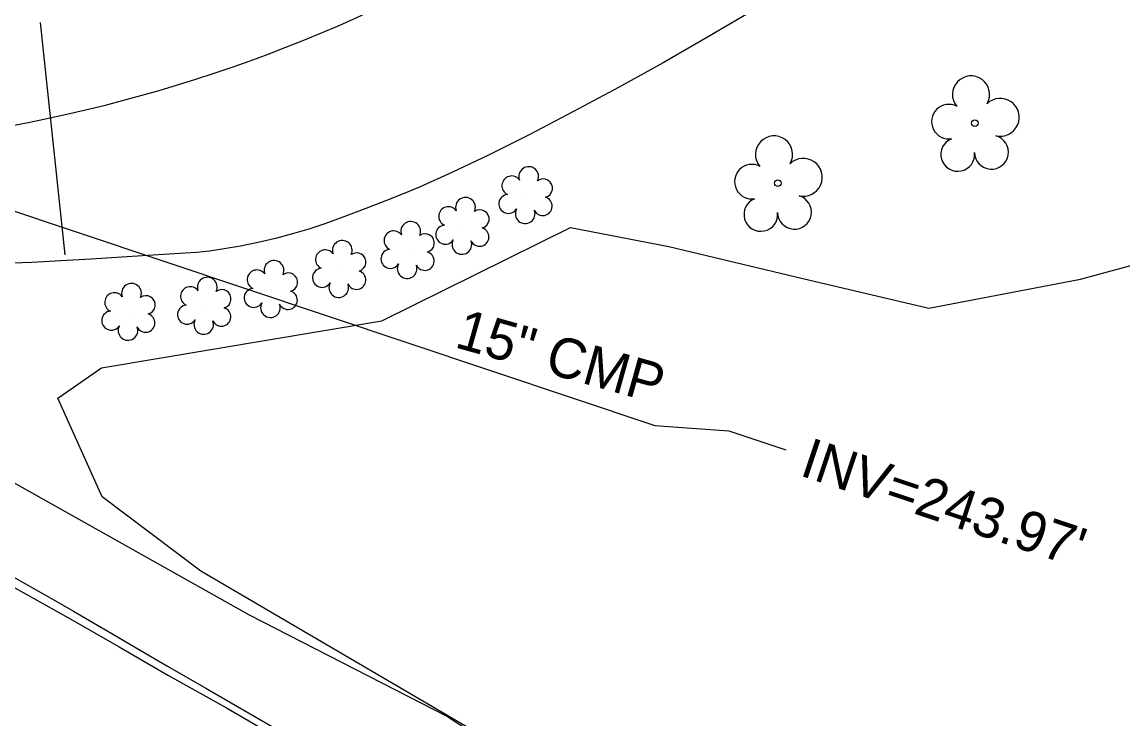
# Model space of a CAD drawing. Extents: x 2100323 to 2109811, y 740376 to 749755.
# Drawn here: x 2106158.2 to 2106268.4, y 744996.1 to 745065.9 of the extents above; entities that cross this region are included whole.
import ezdxf

# ---------------------------------------------------------------- set-up
doc = ezdxf.new("R2010")
doc.units = 0
for name, color, linetype in [('Exist Horizontal Alignment', 7, 'Continuous'), ('Exist Roads Change in Surface', 7, 'Continuous'), ('Exist Roads EOP', 7, 'Continuous'), ('Exist Roads EOT', 7, 'Continuous'), ('Exist Structure Minor Pipes CMP 15 Inch', 7, 'Continuous'), ('Exist Structure Minor Pipes CMP 15 Inch Invert', 7, 'Continuous'), ('Exist Structure Minor Pipes CMP 15 Inch Leader', 7, 'Continuous'), ('Exist Structure Minor Pipes CMP 15 Inch Text', 7, 'Continuous'), ('Exist Utilities Power UG Cable SUE LOS B', 7, 'Continuous'), ('Exist Vegetation Hedge Row', 7, 'Continuous'), ('Exist Vegetation Shrub CELL', 7, 'Continuous'), ('Exist Vegetation Tree CELL', 7, 'Continuous')]:
    doc.layers.add(name, color=color, linetype=linetype)

msp = doc.modelspace()

# ---------------------------------------------------------------- linework, layer by layer
at = {"layer": 'Exist Horizontal Alignment'}
msp.add_arc((2106129.23, 745205.31), 152.33, 256.6892, 302.9308, dxfattribs=at)
at = {"layer": 'Exist Roads Change in Surface'}
msp.add_line((2106162.48, 745042.62), (2106160.02, 745065.88), dxfattribs=at)
at = {"layer": 'Exist Roads EOP'}
for points in [[(2106231.14, 745066.94), (2106226.8, 745064.4), (2106222.35, 745061.85), (2106217.88, 745059.37), (2106213.4, 745056.96), (2106208.95, 745054.63), (2106204.87, 745052.58), (2106201.21, 745050.84), (2106197.96, 745049.39), (2106195.11, 745048.23), (2106192.59, 745047.24), (2106190.39, 745046.41), (2106188.5, 745045.73), (2106186.88, 745045.18), (2106185.24, 745044.7), (2106183.55, 745044.25), (2106181.81, 745043.85), (2106180.03, 745043.49), (2106178.4, 745043.2), (2106176.95, 745042.99), (2106175.68, 745042.85), (2106174.49, 745042.78), (2106172.89, 745042.68), (2106170.77, 745042.55), (2106168.15, 745042.38), (2106165.1, 745042.18), (2106162.07, 745042), (2106159.16, 745041.85), (2106156.36, 745041.73)], [(2106155.77, 745011.2), (2106158.51, 745009.66), (2106161.04, 745008.23), (2106163.31, 745006.94), (2106165.31, 745005.77), (2106167.16, 745004.68), (2106169.6, 745003.26), (2106172.74, 745001.43), (2106176.58, 744999.2), (2106181.01, 744996.64), (2106185.29, 744994.18)]]:
    msp.add_lwpolyline(points, dxfattribs=at)
at = {"layer": 'Exist Roads EOT'}
msp.add_lwpolyline([(2106009.72, 745094.05), (2106026.46, 745084.3), (2106044.93, 745073.93), (2106062.07, 745063.94), (2106079.55, 745054.05), (2106097.96, 745043.58), (2106103.57, 745040.11), (2106113.89, 745034.23), (2106121.03, 745030.1), (2106125.37, 745027.59), (2106132.46, 745023.51), (2106139.53, 745019.49), (2106144.67, 745016.54), (2106149.45, 745013.74), (2106156.63, 745009.73), (2106163.06, 745006.14), (2106167.88, 745003.34), (2106172.84, 745000.49), (2106178.65, 744997.25), (2106183.1, 744994.65)], dxfattribs=at)
at = {"layer": 'Exist Structure Minor Pipes CMP 15 Inch'}
msp.add_line((2106090.92, 745069.21), (2106221.52, 745025.52), dxfattribs=at)
at = {"layer": 'Exist Structure Minor Pipes CMP 15 Inch Leader'}
msp.add_lwpolyline([(2106221.52, 745025.52), (2106228.95, 745024.99), (2106234.64, 745023.09)], dxfattribs=at)
at = {"layer": 'Exist Utilities Power UG Cable SUE LOS B'}
msp.add_lwpolyline([(2106137.48, 745033.07), (2106138.12, 745032.19), (2106138.86, 745030.2), (2106148.37, 745024.82), (2106180.9, 745006.57), (2106200.76, 744996.36), (2106219.05, 744984.4), (2106242.98, 744969.47), (2106244.86, 744970.4), (2106245.26, 744970.51), (2106245.8, 744970.13), (2106247.38, 744967.46), (2106275.95, 744950.52), (2106304.89, 744936.61), (2106305.91, 744935.93)], dxfattribs=at)
at = {"layer": 'Exist Vegetation Hedge Row'}
for points in [[(2106161.75, 745028.26), (2106166.14, 745031.28), (2106194.18, 745036), (2106213.1, 745045.34), (2106222.92, 745043.46), (2106236.34, 745040.24), (2106248.96, 745037.26), (2106264.14, 745040.18)], [(2106264.14, 745040.18), (2106279.76, 745044.42)], [(2106375.33, 744891.88), (2106370.68, 744892.43), (2106362.13, 744897.76), (2106354.38, 744907.04), (2106338.29, 744919.16), (2106309.53, 744935.06), (2106294.2, 744943.23), (2106249.47, 744970.51), (2106214.65, 744988.34), (2106176.06, 745010.92), (2106166.2, 745018.37), (2106161.75, 745028.26)]]:
    msp.add_lwpolyline(points, dxfattribs=at)
at = {"layer": 'Exist Vegetation Shrub CELL'}
for p, q in [((2106208.67, 745048.41), (2106208.67, 745048.41)), ((2106202.34, 745045.33), (2106202.34, 745045.33)), ((2106196.86, 745042.92), (2106196.86, 745042.92)), ((2106190.01, 745041.02), (2106190.01, 745041.02)), ((2106183.17, 745039), (2106183.17, 745039)), ((2106168.91, 745036.72), (2106168.91, 745036.72)), ((2106176.49, 745037.33), (2106176.49, 745037.33))]:
    msp.add_line(p, q, dxfattribs=at)
for centre, radius, start, end in [((2106208.9, 745050.45), 0.99, 334.8391, 200.4717), ((2106207.19, 745049.54), 0.968, 35.8908, 245.4216), ((2106210.35, 745049.28), 0.929, 284.4567, 126.0861), ((2106206.87, 745047.71), 0.955, 95.1099, 327.9534), ((2106202.57, 745047.37), 0.99, 334.8391, 200.4717), ((2106210.31, 745047.48), 0.937, 204.9913, 73.4601), ((2106200.86, 745046.46), 0.968, 35.8908, 245.4216), ((2106204.01, 745046.2), 0.929, 284.4567, 126.0861), ((2106208.55, 745046.73), 0.984, 151.2797, 21.387), ((2106197.09, 745044.96), 0.99, 334.8391, 200.4717), ((2106200.54, 745044.63), 0.955, 95.1099, 327.9534), ((2106203.98, 745044.4), 0.937, 204.9913, 73.4601), ((2106195.38, 745044.04), 0.968, 35.8908, 245.4216), ((2106198.53, 745043.79), 0.929, 284.4567, 126.0861), ((2106188.53, 745042.14), 0.968, 35.8908, 245.4216), ((2106190.24, 745043.06), 0.99, 334.8391, 200.4717), ((2106195.06, 745042.21), 0.955, 95.1099, 327.9534), ((2106202.21, 745043.65), 0.984, 151.2797, 21.387), ((2106183.4, 745041.05), 0.99, 334.8391, 200.4717), ((2106191.68, 745041.88), 0.929, 284.4567, 126.0861), ((2106198.5, 745041.99), 0.937, 204.9913, 73.4601), ((2106181.68, 745040.13), 0.968, 35.8908, 245.4216), ((2106188.21, 745040.31), 0.955, 95.1099, 327.9534), ((2106191.65, 745040.09), 0.937, 204.9913, 73.4601), ((2106196.73, 745041.23), 0.984, 151.2797, 21.387), ((2106176.72, 745039.37), 0.99, 334.8391, 200.4717), ((2106184.84, 745039.87), 0.929, 284.4567, 126.0861), ((2106189.88, 745039.33), 0.984, 151.2797, 21.387), ((2106167.42, 745037.85), 0.968, 35.8908, 245.4216), ((2106169.13, 745038.76), 0.99, 334.8391, 200.4717), ((2106175.01, 745038.45), 0.968, 35.8908, 245.4216), ((2106178.17, 745038.2), 0.929, 284.4567, 126.0861), ((2106181.37, 745038.3), 0.955, 95.1099, 327.9534), ((2106184.8, 745038.08), 0.937, 204.9913, 73.4601), ((2106170.58, 745037.59), 0.929, 284.4567, 126.0861), ((2106174.69, 745036.62), 0.955, 95.1099, 327.9534), ((2106183.04, 745037.32), 0.984, 151.2797, 21.387), ((2106167.11, 745036.02), 0.955, 95.1099, 327.9534), ((2106170.54, 745035.79), 0.937, 204.9913, 73.4601), ((2106178.13, 745036.4), 0.937, 204.9913, 73.4601), ((2106168.78, 745035.04), 0.984, 151.2797, 21.387), ((2106176.36, 745035.64), 0.984, 151.2797, 21.387)]:
    msp.add_arc(centre, radius, start, end, dxfattribs=at)
at = {"layer": 'Exist Vegetation Tree CELL'}
for p, q in [((2106253.56, 745055.79), (2106253.56, 745055.79)), ((2106233.84, 745049.78), (2106233.84, 745049.78))]:
    msp.add_line(p, q, dxfattribs=at)
for centre in [(2106253.56, 745055.79), (2106233.84, 745049.78)]:
    msp.add_circle(centre, 0.326, dxfattribs=at)
for centre, radius, start, end in [((2106253.18, 745058.67), 1.86, 330.1651, 219.7134), ((2106250.96, 745055.95), 1.73, 62.6636, 279.3457), ((2106256.11, 745056.38), 1.9, 257.1011, 134.1999), ((2106233.46, 745052.66), 1.86, 330.1651, 219.7134), ((2106251.86, 745052.67), 1.69, 111.5671, 6.231), ((2106255.23, 745052.89), 1.7, 181.2822, 74.56), ((2106236.39, 745050.37), 1.9, 257.1011, 134.1999), ((2106231.24, 745049.94), 1.73, 62.6636, 279.3457), ((2106232.14, 745046.66), 1.69, 111.5671, 6.231), ((2106235.51, 745046.88), 1.7, 181.2822, 74.56)]:
    msp.add_arc(centre, radius, start, end, dxfattribs=at)

# ---------------------------------------------------------------- texts
at = {"layer": 'Exist Structure Minor Pipes CMP 15 Inch Invert'}
msp.add_text("INV=243.97'", height=4, rotation=341.5523, dxfattribs=at).set_placement((2106235.9, 745020.56))
at = {"layer": 'Exist Structure Minor Pipes CMP 15 Inch Text'}
msp.add_text('15" CMP', height=4, rotation=344.2885, dxfattribs=at).set_placement((2106201.37, 745033.39))

doc.saveas('drawing.dxf')
